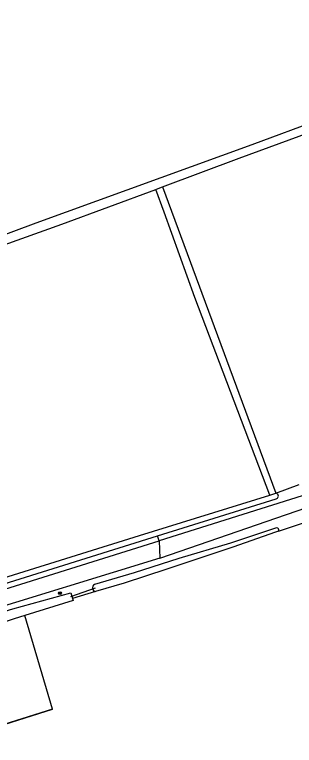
# Model space of a CAD drawing. Extents: x 133000 to 136000, y 400500 to 403500.
# Drawn here: x 135297.5 to 135375.6, y 403100 to 403304 of the extents above; entities that cross this region are included whole.
import ezdxf

# ---------------------------------------------------------------- set-up
doc = ezdxf.new("R2010")
doc.units = 0
for name, color, linetype in [('gg-afsc-draadraster', 7, 'Continuous'), ('gg-afsc-lijn draadraster', 7, 'Continuous'), ('gg-knt-bronhoudergrens', 7, 'Continuous'), ('gg-knt-onverhard', 7, 'Continuous'), ('gg-kntw-bovenkant insteek waterloop', 7, 'Continuous'), ('gg-kwrk-duiker nz buis', 7, 'Continuous'), ('gt-grn-groengrens', 7, 'Continuous'), ('gt-grn-weggrens', 7, 'Continuous'), ('gt-symb-boom', 7, 'Continuous')]:
    doc.layers.add(name, color=color, linetype=linetype)

# ---------------------------------------------------------------- blocks, each defined once
blk = doc.blocks.new('gt0-BOOM')
at = {"layer": 'gt-symb-boom'}
for radius in [0.4, 0.2]:
    blk.add_circle((0, 0), radius, dxfattribs=at)

msp = doc.modelspace()

# ---------------------------------------------------------------- linework, layer by layer
at = {"layer": 'gg-afsc-draadraster'}
for p, q in [((135370.43, 403170.44), (135376.86, 403172.83)), ((135308.08, 403110.19), (135300.36, 403136.27))]:
    msp.add_line(p, q, dxfattribs=at)
msp.add_lwpolyline([(135371.17, 403159.88), (135386.07, 403164.88), (135440.52, 403184.16)], dxfattribs=at)
at = {"layer": 'gg-afsc-lijn draadraster'}
for p, q in [((135370.43, 403170.44), (135376.86, 403172.83)), ((135308.08, 403110.19), (135300.36, 403136.27))]:
    msp.add_line(p, q, dxfattribs=at)
for points in [[(135371.17, 403159.88), (135386.07, 403164.88), (135440.52, 403184.16)], [(135239.01, 403049.51), (135276.01, 403069.04), (135262.21, 403095.66), (135308.08, 403110.19)]]:
    msp.add_lwpolyline(points, dxfattribs=at)
at = {"layer": 'gg-knt-bronhoudergrens'}
msp.add_line((135308.08, 403110.19), (135272.99, 403099.08), dxfattribs=at)
at = {"layer": 'gg-knt-onverhard'}
for points in [[(135777.66, 403299.43), (135758.83, 403303.03), (135747.47, 403303.78), (135701.47, 403287.95), (135563.3, 403237.43), (135480.98, 403208.08), (135441.2, 403192.76), (135379.5, 403170.25), (135337.81, 403157.14)], [(135337.99, 403152.28), (135441.39, 403187.91), (135481.38, 403203.31), (135569.37, 403236.21), (135702.82, 403284.71), (135746.65, 403300.16), (135757.01, 403300.16), (135778.07, 403295.8)], [(135247.49, 403128.85), (135249.77, 403129.63), (135337.81, 403157.14)], [(135337.99, 403152.28), (135284.57, 403135.96), (135244.14, 403123.2), (135214.32, 403113.92), (135205.12, 403110.82), (135203.98, 403109.42)]]:
    msp.add_lwpolyline(points, dxfattribs=at)
at = {"layer": 'gg-kntw-bovenkant insteek waterloop'}
for p, q in [((135338.73, 403255.93), (135370.43, 403170.44)), ((135368.74, 403169.92), (135370.43, 403170.44)), ((135337.38, 403158.52), (135370.5, 403168.91))]:
    msp.add_line(p, q, dxfattribs=at)
for points in [[(135283.91, 403238.63), (135303.53, 403245.94), (135363.8, 403267.8), (135382.87, 403274.89), (135437.25, 403294.45), (135497.55, 403316.32), (135503.28, 403318.71), (135510.7, 403321.09), (135556.31, 403337.98), (135624.46, 403362.99), (135679.13, 403382.9), (135708.48, 403393.78), (135734.7, 403403.74), (135700.11, 403463.32), (135678.62, 403499.95)], [(135338.73, 403255.93), (135360.18, 403263.97), (135396.49, 403277.31), (135522.25, 403323.24), (135555.38, 403335.19), (135621.13, 403359.17), (135705.55, 403389.54), (135735.79, 403401.17), (135741.25, 403391.98)], [(135275.9, 403232.87), (135283.33, 403235.75), (135310.7, 403245.58), (135336.93, 403255.26)], [(135336.93, 403255.26), (135337.98, 403255.65), (135338.73, 403255.93)], [(135368.74, 403169.92), (135347.74, 403225.07), (135339.21, 403248.89), (135336.93, 403255.26)], [(135245.04, 403131.59), (135297.18, 403147.66), (135332.37, 403158.62), (135368.74, 403169.92)], [(135370.62, 403160.81), (135357.74, 403156.53), (135343.35, 403152.23), (135330.81, 403148.24), (135319.76, 403144.93)], [(135371.17, 403159.88), (135370.32, 403159.6), (135358.43, 403155.35), (135339.94, 403149.22)], [(135245.75, 403129.87), (135297.52, 403146.07), (135337.38, 403158.52)], [(135339.94, 403149.22), (135328.09, 403145.33), (135320.07, 403143.04)], [(135252.37, 403124.42), (135267.53, 403129.16), (135296.96, 403138.21), (135313.17, 403142.67), (135313.64, 403141.05)], [(135313.64, 403141.05), (135313.81, 403140.49), (135300.36, 403136.27)], [(135300.36, 403136.27), (135297.37, 403135.34), (135266.52, 403124.96), (135253.04, 403121.69)]]:
    msp.add_lwpolyline(points, dxfattribs=at)
for centre, radius, start, end in [((135370.33, 403169.67), 0.784, 43.7801, 82.0934), ((135370.33, 403169.67), 0.78, 282.5534, 43.6442), ((135370.6, 403160.17), 0.637, 333.3531, 87.9141), ((135320.21, 403144.03), 1, 116.7123, 191.8335), ((135320.21, 403144.03), 1, 191.9319, 261.9403)]:
    msp.add_arc(centre, radius, start, end, dxfattribs=at)
at = {"layer": 'gg-kwrk-duiker nz buis'}
msp.add_line((135319.99, 403143.94), (135313.04, 403141.5), dxfattribs=at)
at = {"layer": 'gt-grn-groengrens'}
for p, q in [((135337.81, 403157.14), (135337.38, 403158.52)), ((135320.07, 403143.04), (135313.64, 403141.05))]:
    msp.add_line(p, q, dxfattribs=at)
at = {"layer": 'gt-grn-weggrens'}
msp.add_line((135337.81, 403157.14), (135337.99, 403152.28), dxfattribs=at)

# ---------------------------------------------------------------- block references
at = {"layer": 'gt-symb-boom'}
msp.add_blockref('gt0-BOOM', (135310.12, 403142.53), dxfattribs=at)

doc.saveas('drawing.dxf')
